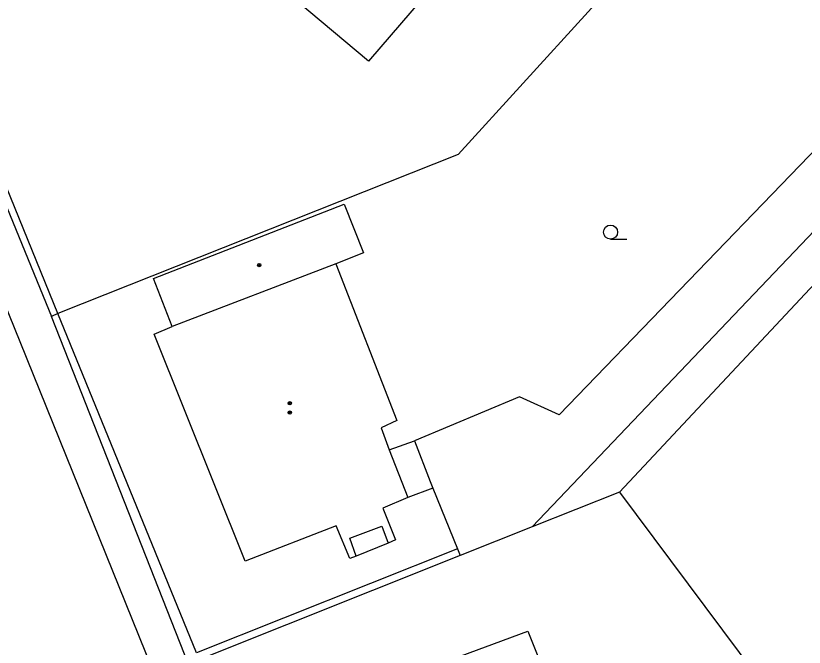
# Model space of a CAD drawing. Extents: x -600391 to -599491, y -1160176 to -1159402.
# Drawn here: x -599837.4 to -599795.12, y -1160041.68 to -1160007.83 of the extents above; entities that cross this region are included whole.
import ezdxf

# ---------------------------------------------------------------- set-up
doc = ezdxf.new("R2010")
doc.units = 0
for name, color, linetype in [('Level 10', 7, 'Continuous'), ('Level 11', 7, 'Continuous'), ('Level 36', 7, 'Continuous'), ('Level 39', 7, 'Continuous'), ('Level 5', 7, 'Continuous'), ('Level 7', 7, 'Continuous')]:
    doc.layers.add(name, color=color, linetype=linetype)

msp = doc.modelspace()

# ---------------------------------------------------------------- linework, layer by layer
at = {"layer": 'Level 10'}
for points in [[(-599859.04, -1159971.38), (-599855.68, -1159979.6), (-599855.6, -1159979.79), (-599852.79, -1159986.79), (-599837.18, -1160025.28)], [(-599837.18, -1160025.28), (-599821.6, -1160063.84), (-599805.47, -1160103.79), (-599798.53, -1160121.29)]]:
    msp.add_lwpolyline(points, dxfattribs=at)
at = {"layer": 'Level 11'}
for points in [[(-599781.71, -1160008.48), (-599805.03, -1160033.37)], [(-599788.89, -1160009.17), (-599808.26, -1160029.21), (-599810.39, -1160028.26), (-599816.01, -1160030.61)], [(-599786.63, -1160011), (-599809.71, -1160035.22)], [(-599817.37, -1160031.1), (-599816.01, -1160030.61)], [(-599816.01, -1160030.61), (-599815.17, -1160032.79)], [(-599815.03, -1160033.15), (-599816.37, -1160033.64)], [(-599815.17, -1160032.79), (-599815.03, -1160033.15)], [(-599815.03, -1160033.15), (-599813.71, -1160036.4)], [(-599805.03, -1160033.37), (-599787.56, -1160056.76)], [(-599819.14, -1160036.79), (-599819.49, -1160035.83), (-599817.76, -1160035.18), (-599817.42, -1160036.09)]]:
    msp.add_lwpolyline(points, dxfattribs=at)
at = {"layer": 'Level 36'}
msp.add_line((-599805.5, -1160019.795), (-599804.625, -1160019.795), dxfattribs=at)
msp.add_circle((-599805.5, -1160019.42), 0.375, dxfattribs=at)
at = {"layer": 'Level 39'}
for centre, radius in [((-599824.34, -1160021.19), 0.09), ((-599824.34, -1160021.19), 0.0398), ((-599822.71, -1160028.6), 0.09), ((-599822.71, -1160028.6), 0.0398), ((-599822.71, -1160029.1), 0.09), ((-599822.71, -1160029.1), 0.0398)]:
    msp.add_circle(centre, radius, dxfattribs=at)
at = {"layer": 'Level 5'}
for points in [[(-599810.51, -1160000.98), (-599818.49, -1160010.25)], [(-599818.49, -1160010.25), (-599825.44, -1160004.41)], [(-599830.02, -1160021.9), (-599819.78, -1160017.93)], [(-599819.78, -1160017.93), (-599818.76, -1160020.54)], [(-599818.76, -1160020.54), (-599820.24, -1160021.12)], [(-599820.24, -1160021.12), (-599829.01, -1160024.48)], [(-599820.24, -1160021.12), (-599816.96, -1160029.52)], [(-599829.01, -1160024.48), (-599830.02, -1160021.9)], [(-599829.97, -1160024.89), (-599829.01, -1160024.48)], [(-599825.1, -1160037.06), (-599829.97, -1160024.89)], [(-599816.96, -1160029.52), (-599817.81, -1160029.92)], [(-599817.81, -1160029.92), (-599817.37, -1160031.1)], [(-599817.37, -1160031.1), (-599816.37, -1160033.64)], [(-599816.37, -1160033.64), (-599817.71, -1160034.22)], [(-599817.71, -1160034.22), (-599817.04, -1160035.92)], [(-599820.22, -1160035.17), (-599825.1, -1160037.06)], [(-599819.49, -1160036.91), (-599820.22, -1160035.17)], [(-599817.42, -1160036.09), (-599819.14, -1160036.79)], [(-599817.04, -1160035.92), (-599817.42, -1160036.09)], [(-599819.14, -1160036.79), (-599819.49, -1160036.91)], [(-599819.5, -1160044.36), (-599809.93, -1160040.82)], [(-599809.93, -1160040.82), (-599804.86, -1160053.46)]]:
    msp.add_lwpolyline(points, dxfattribs=at)
at = {"layer": 'Level 7'}
for points in [[(-599835.15, -1160023.79), (-599852.87, -1159980.19), (-599836.32, -1159962.05)], [(-599853.43, -1159980.14), (-599835.49, -1160023.94)], [(-599796.25, -1159996.13), (-599813.68, -1160015.27), (-599835.15, -1160023.79)], [(-599835.15, -1160023.79), (-599835.49, -1160023.94)], [(-599813.71, -1160036.4), (-599827.71, -1160041.98), (-599835.15, -1160023.79)], [(-599828.12, -1160042.64), (-599835.49, -1160023.94)], [(-599805.03, -1160033.37), (-599809.71, -1160035.22), (-599813.56, -1160036.75)], [(-599813.71, -1160036.4), (-599813.56, -1160036.75)], [(-599813.56, -1160036.75), (-599827.58, -1160042.35)]]:
    msp.add_lwpolyline(points, dxfattribs=at)

doc.saveas('drawing.dxf')
